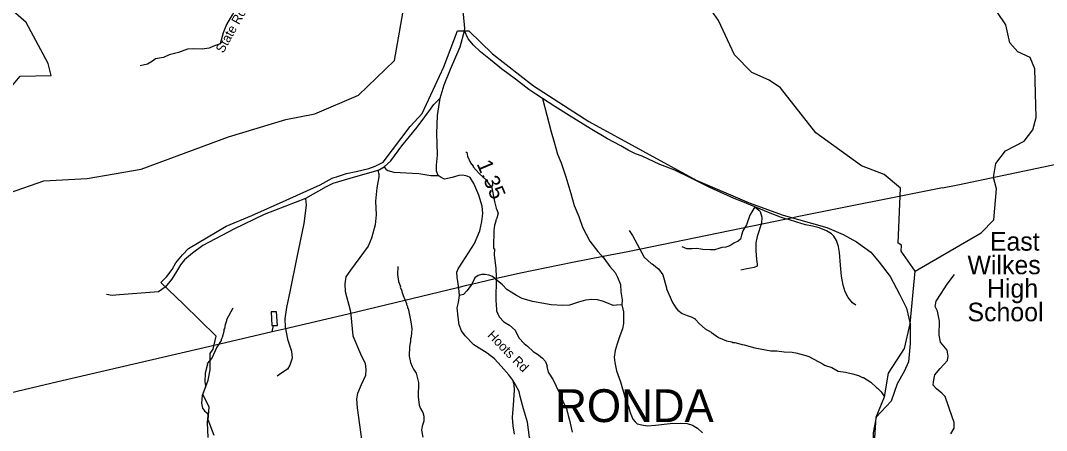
# Model space of a CAD drawing. Extents: x 1248089 to 1457196, y 820910 to 988753.
# Drawn here: x 1422705 to 1430984, y 905487 to 908798 of the extents above; entities that cross this region are included whole.
import ezdxf

# ---------------------------------------------------------------- set-up
doc = ezdxf.new("R2010")
doc.units = 0
for name, color, linetype in [('Exist Boundary Political City Limit New', 7, 'Continuous'), ('Exist Civil Demographics City Label', 7, 'Continuous'), ('Exist Cultural Educational Facility High Label', 7, 'Continuous'), ('Exist Hydrographic Creek Single Shore', 7, 'Continuous'), ('Exist Hydrographic Misc Water Feature', 7, 'Continuous'), ('Exist Road Non-System Type 51', 7, 'Continuous'), ('Exist Road Secondary Type 51 Attributed', 7, 'Continuous'), ('Exist Road Secondary Type 51 Label', 7, 'Continuous'), ('Exist Utilities Electrical Transmission Line', 7, 'Continuous'), ('Map Preparation Boundary City Limit Buffer Line', 7, 'Continuous'), ('Prop GRAU CAT1 Cell', 7, 'Continuous')]:
    doc.layers.add(name, color=color, linetype=linetype)

msp = doc.modelspace()

# ---------------------------------------------------------------- linework, layer by layer
at = {"layer": 'Exist Boundary Political City Limit New'}
for points in [[(1424268.3, 905448.1), (1424218.7, 905572.2), (1424227, 905679.7), (1424177.4, 905778.9), (1424218.7, 905894.7), (1424235.2, 905977.4), (1424235.2, 906109.7), (1424260, 906142.7), (1424284.8, 906250.2), (1424020.3, 906506.6), (1423838.1, 906682.2), (1423885.1, 906731.3), (1423928.3, 906788.5), (1423957.4, 906841.9), (1424012.7, 906904.9), (1424061.5, 906955.9), (1424365.4, 907136.1), (1424571.1, 907223.4), (1424847.7, 907346.9), (1424962.8, 907398.6), (1425122.3, 907471.6), (1425221.2, 907523.7), (1425271.6, 907540.7), (1425336.1, 907563.4), (1425412.4, 907578.1), (1425517, 907604), (1425567.4, 907621), (1425632.1, 907653.7), (1425849.1, 907940.8), (1425946.1, 908047.8), (1426121.8, 908423.9), (1426232, 908714.9), (1426322.3, 908714.9)], [(1426322.3, 908714.9), (1426512.8, 908527.6), (1426843.6, 908270.1), (1427291, 907981.3), (1428156.8, 907508.4), (1428584.7, 907325.4), (1428858.7, 907225.1), (1429210.9, 907126.8), (1429343.1, 907068.9)], [(1429343.1, 907068.9), (1429450.6, 907011), (1429566.3, 906928.3), (1429632.4, 906845.6), (1429723.3, 906729.8), (1429797.7, 906589.3), (1429854.5, 906473.9), (1429883.5, 906348.6), (1429884.2, 906189.7), (1429870.7, 906040.8), (1429835.5, 905965), (1429778.7, 905864.8), (1429730, 905724), (1429610.5, 905595.6), (1429583.9, 905469.5), (1429581.2, 905382.9), (1429619, 905285.4), (1429678.6, 905177.2), (1429781.4, 905068.9)]]:
    msp.add_lwpolyline(points, dxfattribs=at)
at = {"layer": 'Exist Hydrographic Creek Single Shore'}
for points in [[(1421997.4, 907305.1), (1421964.4, 907338.7), (1421870.4, 907672.2), (1421883.4, 907855.7), (1422061.4, 908029.4), (1422505.5, 908161.6), (1422607.4, 908235), (1422701.4, 908348.1), (1422951.4, 908352.9), (1422928.4, 908451.9), (1422751.4, 908780.4), (1422380.6, 909107)], [(1429598.5, 905428.4), (1429610.5, 905595.6), (1429677.8, 905759.4), (1429708.5, 905951.5), (1429837.5, 906149.1), (1429883.5, 906348.6), (1429924.6, 906774.5)]]:
    msp.add_lwpolyline(points, dxfattribs=at)
at = {"layer": 'Exist Hydrographic Misc Water Feature'}
for points in [[(1428746.5, 908314.9), (1428605.6, 908376.8), (1428466.5, 908520.8), (1428338.5, 908799.1), (1428168.5, 909042.2), (1427995.5, 909613.7), (1427906.5, 909733.7), (1427641.5, 909844.1), (1427401.2, 910034.5)], [(1421997.4, 907305.1), (1422616.4, 907407.6), (1422893.4, 907503.7), (1423243.4, 907523), (1423678.5, 907596.3), (1424384.5, 907857.8), (1424845.4, 907999.5), (1425080.5, 908044.1), (1425433.5, 908194.5), (1425722.4, 908474.3), (1425815.5, 908997.7), (1425831.5, 909381.5)], [(1429924.6, 906774.5), (1430456.6, 907082.1), (1430558.6, 907188.5), (1430580.5, 907437.6), (1430556.5, 907530), (1430575.6, 907644.4), (1430652.6, 907744.7), (1430804.5, 907823.7), (1430872.5, 907914.2), (1430899.6, 908015.4), (1430890.6, 908406.4), (1430850.6, 908499), (1430751.5, 908543.7), (1430686.5, 908617.3), (1430655.6, 908762.3), (1430396.6, 909148.3), (1430382.5, 909283.3)], [(1429924.6, 906774.5), (1429811.6, 906934.3), (1429812.5, 906983.5), (1429787.6, 907000.4), (1429804.5, 907443.3), (1429673.6, 907554.3), (1429491.5, 907623.6), (1429121.6, 907890.4), (1428836.5, 908254), (1428746.5, 908314.9)], [(1426299.6, 907734.9), (1426305.6, 907734.7), (1426312.9, 907702.6), (1426335.7, 907648.1), (1426357.1, 907621.5), (1426358.9, 907615.6), (1426405.8, 907562.5), (1426466.6, 907507.1), (1426480.1, 907482.8), (1426507.3, 907446.2), (1426528.9, 907337.6), (1426543.7, 907281.2), (1426558.9, 907240.9), (1426549.9, 907201.2), (1426541.6, 907185.3), (1426541.4, 907177.3), (1426528.7, 907145.6), (1426528.2, 907121.6), (1426523.9, 907105.7), (1426520.8, 906963.7), (1426522.7, 906955.6), (1426528.6, 906953.5), (1426527.5, 906905.1), (1426541.5, 906796.1), (1426543.7, 906729), (1426539.4, 906529.1), (1426543, 906513), (1426545.7, 906452.9), (1426566.7, 906404.4), (1426603.8, 906363.6), (1426651.2, 906338.5), (1426695.4, 906296.8), (1426727, 906236.8), (1426768, 906189.9), (1426795.5, 906169.2), (1426842.5, 906124.2), (1426884, 906097.3), (1426917.4, 906070.5), (1426940.8, 906044), (1426956, 906007.7), (1426951.9, 906003.8), (1426962.9, 905959.5), (1427003.2, 905896.9), (1427051.3, 905793.4), (1427051.2, 905785.4), (1427112.3, 905656), (1427112.2, 905648), (1427119.8, 905631.8), (1427123.3, 905607.8), (1427134.5, 905571.5), (1427156.4, 905474.9)], [(1427615.8, 907101.4), (1427642.9, 907060.7), (1427737.1, 906886.6), (1427794, 906835.3), (1427801.9, 906833.1), (1427853, 906792), (1427888, 906743.2), (1427917.6, 906638.5), (1427917.5, 906630.5), (1427965.1, 906521.4), (1427992.2, 906476.7), (1428009.8, 906458.4), (1428045.2, 906431.5), (1428084.9, 906414.7), (1428116.6, 906406), (1428148.2, 906389.3), (1428148.2, 906385.3), (1428183.4, 906348.5), (1428229.6, 906307), (1428277.9, 906282.3), (1428279.9, 906277.5), (1428337, 906237), (1428400.4, 906211.6), (1428444.2, 906202.6), (1428452.1, 906198.4), (1428468.1, 906198.1), (1428527.7, 906180.7), (1428543.7, 906180.3), (1428631.1, 906154.4), (1428759.7, 906130.8), (1428806.6, 906130.5), (1428866.4, 906121.2), (1428930.4, 906119.7), (1428962.3, 906115), (1429041.8, 906093.3), (1429065.6, 906084.8), (1429182.3, 906024.1), (1429192, 906013.9), (1429251.7, 905996.6), (1429303.1, 905967.4), (1429362.8, 905958), (1429418.5, 905944.8), (1429466.3, 905931.7), (1429497.9, 905915.1), (1429505.9, 905914.9), (1429567.1, 905877.5), (1429612.2, 905834.5), (1429620.1, 905830.3), (1429649.4, 905799.6), (1429677.8, 905759.4)], [(1425749.5, 906810.7), (1425748.1, 906746.8), (1425754.9, 906690.6), (1425770, 906650.3), (1425769.8, 906642.3), (1425781.3, 906618), (1425781.1, 906610), (1425792.5, 906577.7), (1425819, 906513.1), (1425818.8, 906505.1), (1425826.5, 906488.9), (1425828.2, 906474.9), (1425834.1, 906472.8), (1425855.8, 906364.2), (1425863.6, 906307.7), (1425857.2, 906244.2), (1425852.9, 906228.3), (1425852.4, 906204.3), (1425848.1, 906196.3), (1425843.4, 906164.4), (1425841.8, 906086.5), (1425852.7, 906036.2), (1425866, 906003.9), (1425875.4, 905981.6), (1425898.8, 905949.1), (1425917.1, 905874.7), (1425914.6, 905758.3), (1425923.1, 905690.5), (1425932.6, 905666.2), (1425951.9, 905633.9), (1425959.2, 905601.7), (1425958.4, 905561.7), (1425945.4, 905521.9), (1425940.7, 905490), (1425951.6, 905433.7)], [(1424418.3, 906476.3), (1424368.2, 906381.4), (1424368.1, 906373.4), (1424355.4, 906341.6), (1424350.7, 906309.7), (1424346.5, 906301.8), (1424346.1, 906285.8), (1424333.1, 906238), (1424324.7, 906222.2), (1424324.6, 906214.3), (1424289.4, 906161), (1424249.5, 906071.8), (1424212.6, 906028.7), (1424214, 906023), (1424194.8, 905949), (1424193.3, 905879.1), (1424196.7, 905849), (1424192.1, 905825.1), (1424170.9, 905769.5), (1424165.6, 905707.6), (1424174.7, 905667.4), (1424190.2, 905645), (1424209.9, 905628.6), (1424215.6, 905620.4), (1424217.4, 905608.4), (1424210.2, 905552.5), (1424217.2, 905431.2)]]:
    msp.add_lwpolyline(points, dxfattribs=at)
at = {"layer": 'Exist Road Non-System Type 51'}
for p, q in [((1425588.5, 907585.6), (1425639.6, 907616.6)), ((1428629, 907293.1), (1428532.6, 907332.4)), ((1428629, 907293.1), (1428629, 907293)), ((1428630.9, 907292.3), (1428629, 907293.1))]:
    msp.add_line(p, q, dxfattribs=at)
for points in [[(1424435, 908880.7), (1424415.6, 908845.5), (1424396.1, 908817.5), (1424368.1, 908764.4), (1424340.2, 908697.3), (1424315.1, 908610.7), (1424257.1, 908587), (1424226.3, 908573.1), (1424170.5, 908567.5), (1424103.4, 908570.3), (1424053.2, 908567.5), (1423980.5, 908539.5), (1423905.1, 908519.9), (1423860.4, 908500.4), (1423793.4, 908489.2), (1423771, 908469.6), (1423729.1, 908444.5), (1423670.5, 908430.5)], [(1426916.9, 908166.9), (1426863.6, 908202), (1426806.3, 908241.2), (1426699.9, 908325.4), (1426587.6, 908408.6), (1426497, 908479.9), (1426416.2, 908543.6), (1426360.4, 908599.9), (1426317.4, 908650.5), (1426287.1, 908713.5)], [(1425639.6, 907616.6), (1425694.4, 907666), (1425782.9, 907786.9), (1425905.8, 907936.6), (1425967.5, 908019.4), (1426012.8, 908082.7), (1426041.6, 908120.1), (1426091.2, 908170.7)], [(1428532.6, 907332.4), (1428464.2, 907360.3), (1428267.9, 907450.3), (1428111.2, 907527.3), (1427984.4, 907589.9), (1427864.4, 907636.2), (1427721.7, 907701.1), (1427666.3, 907721.7), (1427608.9, 907750.9), (1427550, 907786.4), (1427442.3, 907841.1), (1427302.6, 907925), (1427132.2, 908031.2), (1427017.7, 908103.9), (1426916.9, 908166.9)], [(1426916.9, 908166.9), (1426987.7, 907899.5), (1427012.1, 907815), (1427038.3, 907718.4), (1427067.4, 907649.4), (1427106.5, 907534.8), (1427145.6, 907400.7), (1427173.5, 907302.8), (1427209.9, 907216.2), (1427239, 907128), (1427299.2, 907014.9), (1427363.5, 906933.8), (1427411, 906877.9)], [(1425639.6, 907616.6), (1425652.4, 907596.5), (1425668.8, 907585.6), (1425717.4, 907572.2), (1425918.2, 907561.3), (1426016.8, 907546.7), (1426074, 907546.3)], [(1425588.5, 907585.6), (1425407.7, 907534.4), (1425225.1, 907481.4), (1425170.3, 907454), (1425006, 907360.8), (1424671.8, 907231), (1424427.1, 907112.3), (1424175.8, 906981.1), (1424091.8, 906919), (1424029.8, 906864.2), (1423995.1, 906825.8), (1423956.7, 906758.2), (1423923.8, 906707), (1423871.2, 906643.5), (1423818.2, 906607), (1423679.4, 906596), (1423504.1, 906583.2), (1423443.9, 906577.7), (1423400.1, 906585)], [(1425588.5, 907585.6), (1425597.3, 907560.3), (1425595.5, 907536.5), (1425579.1, 907447), (1425569.9, 907339.1), (1425575.4, 907229.5), (1425568.1, 907149.1), (1425537.1, 907039.4), (1425509.7, 906975.5), (1425443.9, 906884.1), (1425367.3, 906781.7), (1425330.7, 906726.9), (1425321.7, 906671), (1425325.4, 906610.7), (1425365.6, 906459.1), (1425371, 906420.7), (1425385.7, 906252.5), (1425449.4, 906107.6), (1425485.9, 906029), (1425491.4, 905979.7), (1425487.7, 905930.3), (1425454.8, 905857.2), (1425423.8, 905785.9), (1425416.5, 905742.1), (1425422, 905670.8), (1425471.2, 905319)], [(1425006, 907360.8), (1425009.9, 907306.3), (1424991.6, 907158.3), (1424931.4, 906873.2), (1424880.2, 906619.1), (1424851.1, 906481.1), (1424838.3, 906389.7), (1424840.1, 906323.9), (1424858.4, 906223.4), (1424893, 906127.6), (1424898.5, 906071), (1424878.4, 906016.1), (1424858.3, 905981.4), (1424814.5, 905954), (1424776.2, 905926.6)], [(1428629, 907293), (1428590.7, 907225.5), (1428562.8, 907147.2), (1428534.8, 907099.7), (1428523.6, 907063.4), (1428515.3, 907032.6), (1428495.7, 907015.9), (1428462.2, 906999.1), (1428428.7, 906979.5), (1428395.2, 906968.3), (1428364.4, 906965.5), (1428339.3, 906957.2), (1428305.8, 906946), (1428269.5, 906946), (1428210.8, 906948.8), (1428163.3, 906957.2), (1428124.2, 906954.4), (1428082.3, 906954.4), (1428043.2, 906971.1)], [(1428630.9, 907292.3), (1428663.3, 907267.4), (1428674.5, 907256.3), (1428685.7, 907208.7), (1428682.9, 907161.2), (1428649.3, 907055), (1428638.2, 907001.9), (1428638.2, 906937.6), (1428643.8, 906867.7), (1428649.3, 906831.4), (1428649.3, 906814.6), (1428624.2, 906803.4), (1428565.5, 906792.2), (1428518.1, 906781)], [(1428887, 907194.9), (1428837.5, 907211.1), (1428754.1, 907242.6), (1428630.9, 907292.3)], [(1429444.1, 906498.8), (1429418.3, 906519.4), (1429383.1, 906561.9), (1429360, 906606.4), (1429343.1, 906660.8), (1429330.6, 906733.1), (1429322.4, 906823.3), (1429312.2, 906923.5), (1429305.2, 906973.7), (1429288.2, 907022.1), (1429268.8, 907056.5), (1429249.2, 907074.9), (1429207.7, 907099.8), (1429150.1, 907124.9), (1429094.3, 907135.9), (1429038.4, 907149), (1428968.7, 907168.4), (1428903.1, 907189.7), (1428887, 907194.9)], [(1427407.6, 906892.1), (1427411, 906877.9), (1427461.3, 906810.8), (1427503.1, 906763.3), (1427523.2, 906724.2), (1427546.1, 906666), (1427548.9, 906607.9), (1427559.8, 906543.6), (1427556.9, 906501.6)], [(1426535.4, 906710.9), (1426512.7, 906732), (1426484.9, 906742.6), (1426455, 906747.2), (1426424.9, 906745.8), (1426396.8, 906738.3), (1426372.4, 906718.8), (1426359.9, 906695.1), (1426343.2, 906666.8)], [(1427556.9, 906501.6), (1427514.9, 906498.3), (1427486.8, 906496.8), (1427437.2, 906517.9), (1427401.4, 906530.6), (1427359.6, 906541.4), (1427315.7, 906544.3), (1427263.5, 906539.4), (1427207.2, 906524.3), (1427135.2, 906500.5), (1427081.1, 906497.6), (1426985.9, 906501.6), (1426835.1, 906529.6), (1426754.1, 906551.9), (1426707.7, 906578.2), (1426664.2, 906603.1), (1426628.6, 906625.8), (1426593.4, 906664.5), (1426550, 906697.2), (1426535.4, 906710.9)], [(1430212.6, 905461.5), (1430239.1, 905506.5), (1430239.1, 905551.5), (1430223.2, 905596.6), (1430165, 905760.8), (1430138.5, 905789.9), (1430096.2, 905824.4), (1430069.7, 905853.5), (1430072.3, 905880), (1430082.9, 905935.6), (1430125.3, 905988.6), (1430186.2, 906053.5), (1430191.5, 906087.9), (1430180.9, 906135.6), (1430128, 906201.8), (1430117.4, 906257.4), (1430120.1, 906371.3), (1430104.2, 906450.8), (1430085.7, 906487.9), (1430093.6, 906530.3), (1430133.3, 906593.8), (1430180.9, 906668), (1430241.8, 906746.6)], [(1426343.2, 906666.8), (1426332.9, 906649.6), (1426306.2, 906614.1), (1426279.6, 906584.4), (1426246.8, 906577.3)], [(1427556.9, 906501.6), (1427569.8, 906445.3), (1427570.5, 906381.3), (1427569.9, 906351.3), (1427563.1, 906309.4), (1427542.1, 906251.8), (1427520.8, 906186), (1427503.7, 906134.3), (1427496.6, 906080.4), (1427499.7, 906036.3), (1427514.4, 905970), (1427546.8, 905879.5), (1427582.4, 905758.7), (1427610.8, 905680), (1427623.9, 905631.8), (1427647, 905579.3), (1427664.6, 905556.9), (1427680.3, 905540.6), (1427718.1, 905531.8), (1427762, 905524.9), (1427828.1, 905529.6), (1427946.5, 905543.4), (1428026.6, 905547.8), (1428084.6, 905544.6), (1428126.3, 905529.8), (1428167.9, 905507.1), (1428209.1, 905468.3)], [(1426993.1, 905195.8), (1426924.5, 905269.2), (1426877.5, 905332), (1426852.3, 905370.5), (1426811, 905430.7), (1426796, 905553.8), (1426763.9, 905662.5), (1426735.9, 905763.1), (1426728.7, 905801.7), (1426700.1, 905855.4), (1426677.9, 905892.9)]]:
    msp.add_lwpolyline(points, dxfattribs=at)
at = {"layer": 'Exist Road Secondary Type 51 Attributed'}
for points in [[(1426287.1, 908713.5), (1426290.2, 908733.4), (1426280.3, 908849.2), (1426261.6, 908949.6), (1426202, 909183.1), (1426148.5, 909449.6), (1426135, 909542.1), (1426116.3, 909657.9), (1426092.7, 909745), (1426056.6, 909807.3), (1425970.8, 909914.4), (1425919.8, 909977.9), (1425845.6, 910042.8), (1425619.2, 910205.9), (1425538.3, 910265.7), (1425458.6, 910352)], [(1426691.6, 905459), (1426679.1, 905526.2), (1426675.4, 905591.6), (1426684.1, 905691.2), (1426691.5, 905811.9), (1426687.8, 905858), (1426677.9, 905892.9), (1426645.5, 905937.7), (1426582.6, 906005.5), (1426530.4, 906065.3), (1426469.4, 906111.3), (1426362.4, 906178.6), (1426292.7, 906252), (1426264.1, 906291.9), (1426245.5, 906339.2), (1426236.8, 906403), (1426228.1, 906476.4), (1426239.3, 906521.2), (1426246.8, 906577.3), (1426241.8, 906635.8), (1426229.3, 906724.2), (1426226.8, 906765.3), (1426235.6, 906793.9), (1426272.6, 906846.6), (1426367.1, 906997.2), (1426411.9, 907099.3), (1426426.7, 907174.7), (1426436.7, 907238.2), (1426429.2, 907299.2), (1426403.1, 907387.6), (1426363.3, 907482.2), (1426334, 907528.9), (1426309.1, 907541.3), (1426274.3, 907548.8), (1426243.2, 907547.5), (1426187.2, 907528.9), (1426127.5, 907517.7), (1426098.9, 907528.9), (1426074, 907546.3), (1426062.8, 907582.4), (1426062.8, 907628.5), (1426069, 907710.7), (1426066.5, 907805.3), (1426063.9, 907884.4), (1426070.1, 908031.3), (1426091.2, 908170.7), (1426125, 908278.8), (1426175.7, 908403.6), (1426252.9, 908584.1), (1426287.1, 908713.5)]]:
    msp.add_lwpolyline(points, dxfattribs=at)
at = {"layer": 'Exist Utilities Electrical Transmission Line'}
for p, q in [((1428936.2, 907205.1), (1428887, 907194.9)), ((1426535.4, 906710.9), (1426343.2, 906666.8)), ((1425348.9, 906426.2), (1424831.6, 906306.8)), ((1424735, 906284.5), (1424745.9, 906334.3)), ((1424831.6, 906306.8), (1424735, 906284.5)), ((1424735, 906284.5), (1424267.4, 906174.7)), ((1424267.4, 906174.7), (1423007.6, 905879)), ((1423007.6, 905879), (1422507.3, 905761.6))]:
    msp.add_line(p, q, dxfattribs=at)
for points in [[(1430143.2, 907446.4), (1430267.4, 907471.2), (1432649, 907971.2)], [(1430143.2, 907446.4), (1428971.6, 907212.4), (1428936.2, 907205.1)], [(1428887, 907194.9), (1427605.2, 906930.9), (1427407.6, 906892.1)], [(1427407.6, 906892.1), (1427159.4, 906843.4), (1426739.4, 906757.7), (1426535.4, 906710.9)], [(1426231.7, 906640.2), (1425438.5, 906446.9), (1425348.9, 906426.2)], [(1426343.2, 906666.8), (1426305.1, 906658.1), (1426231.7, 906640.2)], [(1424745.9, 906334.3), (1424777.9, 906335.7), (1424772.1, 906445.9), (1424728.1, 906444.6), (1424733.8, 906334.4), (1424745.9, 906334.3)]]:
    msp.add_lwpolyline(points, dxfattribs=at)
at = {"layer": 'Map Preparation Boundary City Limit Buffer Line'}
for points in [[(1424268.3, 905448.1), (1424218.7, 905572.2), (1424227, 905679.7), (1424177.4, 905778.9), (1424218.7, 905894.7), (1424235.2, 905977.4), (1424235.2, 906109.7), (1424260, 906142.7), (1424284.8, 906250.2), (1424020.3, 906506.6), (1423838.1, 906682.2), (1423885.1, 906731.3), (1423928.3, 906788.5), (1423957.4, 906841.9), (1424012.7, 906904.9), (1424061.5, 906955.9), (1424365.4, 907136.1), (1424571.1, 907223.4), (1424847.7, 907346.9), (1424962.8, 907398.6), (1425122.3, 907471.6), (1425221.2, 907523.7), (1425271.6, 907540.7), (1425336.1, 907563.4), (1425412.4, 907578.1), (1425517, 907604), (1425567.4, 907621), (1425632.1, 907653.7), (1425849.1, 907940.8), (1425946.1, 908047.8), (1426121.8, 908423.9), (1426232, 908714.9), (1426322.3, 908714.9)], [(1426322.3, 908714.9), (1426512.8, 908527.6), (1426843.6, 908270.1), (1427291, 907981.3), (1428156.8, 907508.4), (1428584.7, 907325.4), (1428858.7, 907225.1), (1429210.9, 907126.8), (1429343.1, 907068.9)], [(1429343.1, 907068.9), (1429450.6, 907011), (1429566.3, 906928.3), (1429632.4, 906845.6), (1429723.3, 906729.8), (1429797.7, 906589.3), (1429854.5, 906473.9), (1429883.5, 906348.6), (1429884.2, 906189.7), (1429870.7, 906040.8), (1429835.5, 905965), (1429778.7, 905864.8), (1429730, 905724), (1429610.5, 905595.6), (1429583.9, 905469.5), (1429581.2, 905382.9), (1429619, 905285.4), (1429678.6, 905177.2), (1429781.4, 905068.9)]]:
    msp.add_lwpolyline(points, dxfattribs=at)

# ---------------------------------------------------------------- texts
at = {"layer": 'Exist Civil Demographics City Label'}
msp.add_text('RONDA', height=265, dxfattribs=at).set_placement((1427019.5, 905555.2))
at = {"layer": 'Exist Cultural Educational Facility High Label'}
for s, p in [('East', (1430526.9, 906939.3)), (' Wilkes', (1430290.5, 906749.3)), (' High', (1430448.1, 906559.3)), (' School', (1430290.5, 906369.3))]:
    msp.add_text(s, height=150, dxfattribs=at).set_placement(p)
at = {"layer": 'Exist Road Secondary Type 51 Label'}
for s, rotation, p in [('State Road 2016', 61.08409, (1424341.3, 908529.2)), ('Hoots Rd', 314.43792, (1426467, 906250.9))]:
    msp.add_text(s, height=75, rotation=rotation, dxfattribs=at).set_placement(p)
at = {"layer": 'Prop GRAU CAT1 Cell'}
msp.add_text('1.35', height=125, rotation=292.81583, dxfattribs=at).set_placement((1426384, 907641.7))

doc.saveas('drawing.dxf')
